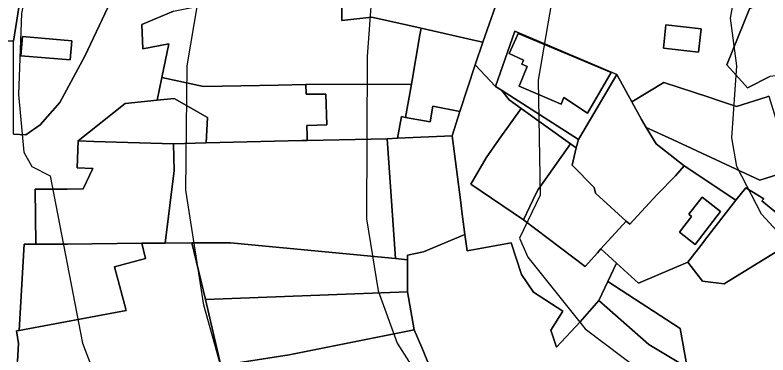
# Model space of a CAD drawing. Extents: x -510989 to -501240, y -1184665 to -1176098.
# Drawn here: x -503409.8 to -503252.4, y -1181806.4 to -1181735.4 of the extents above; entities that cross this region are included whole.
import ezdxf

# ---------------------------------------------------------------- set-up
doc = ezdxf.new("R2010")
doc.units = 0
for name, color, linetype in [('ostatni_plocha_x_jina_plocha', 7, 'Continuous'), ('ostatni_plocha_x_neplodna_puda', 7, 'Continuous'), ('ostatni_plocha_x_ostatni_komunikace', 7, 'Continuous'), ('STAV_zaplavove_uzemi', 7, 'Continuous'), ('trvaly_travni_porost', 7, 'Continuous'), ('vrstevnice_01', 7, 'Continuous'), ('vrstevnice_02', 7, 'Continuous'), ('zahrada', 7, 'Continuous'), ('zastavena_plocha_a_nadvori', 7, 'Continuous'), ('zastavena_plocha_a_nadvori_x_spolecny_dvur', 7, 'Continuous'), ('zastavena_plocha_a_nadvori_x_zboreniste', 7, 'Continuous')]:
    doc.layers.add(name, color=color, linetype=linetype)

msp = doc.modelspace()

# ---------------------------------------------------------------- linework, layer by layer
at = {"layer": 'ostatni_plocha_x_jina_plocha'}
for points in [[(-503283.96, -1181747.77), (-503291.98, -1181761.38), (-503308.06, -1181751.09), (-503309.32, -1181750.28), (-503305.33, -1181738.7)], [(-503304.58, -1181739.2), (-503305.1, -1181740.33), (-503306.48, -1181743.42), (-503303.51, -1181744.8), (-503303.86, -1181745.64), (-503302.75, -1181746.1), (-503304.41, -1181750.22), (-503295.64, -1181753.96), (-503295.05, -1181752.58), (-503290.09, -1181755.88), (-503285.14, -1181747.37), (-503292.15, -1181744.42)]]:
    msp.add_lwpolyline(points, close=True, dxfattribs=at)
at = {"layer": 'ostatni_plocha_x_neplodna_puda'}
for points in [[(-503252.18, -1181752.33), (-503252.75, -1181752.51), (-503258.92, -1181754.5), (-503262.49, -1181753.29), (-503264.75, -1181752.52), (-503274.15, -1181749.49), (-503280.81, -1181753.49), (-503283.96, -1181747.77), (-503305.33, -1181738.7), (-503309.32, -1181750.28), (-503313.63, -1181745.76), (-503312, -1181741.01), (-503309.35, -1181733.47), (-503309.11, -1181732.46), (-503310.87, -1181725.32), (-503290.86, -1181730.37), (-503265.21, -1181733.59), (-503253, -1181732.07), (-503256.25, -1181734.08), (-503260.94, -1181745.76), (-503256.67, -1181750.56), (-503251.94, -1181748.2)], [(-503245.86, -1181780.59), (-503253.62, -1181774.2), (-503253.21, -1181773.76), (-503257.02, -1181771.46), (-503259.07, -1181774.07), (-503269.88, -1181766.86), (-503275.76, -1181762.26), (-503277.81, -1181758.85), (-503272.33, -1181761.36), (-503254.08, -1181769.87), (-503252.74, -1181769.45), (-503247.88, -1181767.9)], [(-503269.24, -1181809.1), (-503270.73, -1181800.92), (-503285.87, -1181791.1), (-503284.03, -1181787.25), (-503279.47, -1181791.4), (-503269.14, -1181787.02), (-503266.08, -1181791.04), (-503261.52, -1181791.57), (-503249.19, -1181784)]]:
    msp.add_lwpolyline(points, dxfattribs=at)
for points in [[(-503266.35, -1181738.23), (-503273.7, -1181737.41), (-503274.24, -1181742.28), (-503266.9, -1181743.1)], [(-503308.06, -1181751.09), (-503291.98, -1181761.38), (-503292.46, -1181763.15), (-503293.66, -1181762.29), (-503303.99, -1181754.87), (-503306.47, -1181753.09)], [(-503287.72, -1181795.04), (-503285.87, -1181791.1), (-503270.73, -1181800.92), (-503269.24, -1181809.1), (-503277.28, -1181804.24)]]:
    msp.add_lwpolyline(points, close=True, dxfattribs=at)
at = {"layer": 'ostatni_plocha_x_ostatni_komunikace'}
for points in [[(-503331.95, -1181627.21), (-503356.42, -1181654.86), (-503367.8, -1181665.45), (-503372.85, -1181665.03), (-503388.1, -1181683.7), (-503397.28, -1181695.13), (-503405.28, -1181710.19), (-503405.67, -1181712.64), (-503410.14, -1181740.84), (-503416.18, -1181740.84), (-503415.11, -1181730.76), (-503413.18, -1181716.47), (-503394.23, -1181679.54), (-503380.6, -1181668.42), (-503377.45, -1181663.48), (-503361.58, -1181655.84), (-503331.35, -1181621.57)], [(-503410.13, -1181760.24), (-503407.59, -1181760.41), (-503404.57, -1181758.34), (-503400.43, -1181753.64), (-503395.22, -1181743.96), (-503390.4, -1181733.77)], [(-503376.68, -1181734.54), (-503383.31, -1181737.35), (-503383.11, -1181742.44), (-503377.69, -1181741.34), (-503379.13, -1181748.43), (-503380.1, -1181753.18), (-503386.77, -1181753.84), (-503396.65, -1181761.69), (-503396.81, -1181767.33), (-503393.53, -1181767.42), (-503395.55, -1181771.71), (-503398.93, -1181771.74), (-503405.62, -1181771.8), (-503405.5, -1181783.28), (-503407.9, -1181783.26), (-503408.93, -1181801.31), (-503409.51, -1181801.42), (-503409.08, -1181804.05), (-503409.3, -1181807.71)]]:
    msp.add_lwpolyline(points, dxfattribs=at)
msp.add_lwpolyline([(-503309.32, -1181750.28), (-503308.06, -1181751.09), (-503306.47, -1181753.09), (-503303.99, -1181754.87), (-503308.56, -1181761.32), (-503311.3, -1181765.18), (-503314.52, -1181770.74), (-503303.48, -1181778.17), (-503290.62, -1181787.96), (-503288, -1181785.06), (-503287.29, -1181784.27), (-503286.56, -1181784.93), (-503284.03, -1181787.25), (-503285.87, -1181791.1), (-503287.72, -1181795.04), (-503291.63, -1181799.48), (-503296.56, -1181804.78), (-503297.79, -1181801.25), (-503295.24, -1181797.3), (-503301.39, -1181793.33), (-503303.9, -1181789.6), (-503306.06, -1181782.98), (-503315.3, -1181784.64), (-503315.74, -1181781.27), (-503316.38, -1181776.45), (-503316.62, -1181774.55), (-503318.4, -1181760.58), (-503316.83, -1181755.5), (-503313.63, -1181745.76)], close=True, dxfattribs=at)
at = {"layer": 'STAV_zaplavove_uzemi'}
for points in [[(-502723.47, -1180576.88), (-502750.97, -1180610.73), (-502772.12, -1180647.75), (-502783.76, -1180692.17), (-502790.11, -1180735.54), (-502816.55, -1180769.39), (-502838.76, -1180789.49), (-502880.02, -1180813.82), (-502947.71, -1180825.45), (-502980.5, -1180833.91), (-503008.01, -1180838.14), (-503027.04, -1180827.57), (-503058.78, -1180840.26), (-503097.92, -1180865.65), (-503133.88, -1180877.28), (-503224.85, -1180888.92), (-503331.68, -1180909.01), (-503349.66, -1180914.3), (-503380.34, -1180944.98), (-503395.15, -1180996.81), (-503404.67, -1181054.99), (-503414.18, -1181088.83), (-503405.74, -1181137.71), (-503341.21, -1181192.71), (-503275.63, -1181213.86), (-503238.61, -1181228.67), (-503221.69, -1181245.6), (-503229.09, -1181273.1), (-503244.96, -1181310.12), (-503251.3, -1181333.39), (-503243.9, -1181363.01), (-503246.02, -1181393.68), (-503244.96, -1181433.88), (-503251.3, -1181477.25), (-503261.88, -1181518.5), (-503269.29, -1181530.14), (-503299, -1181579.21), (-503326.93, -1181610.62), (-503351.36, -1181638.55), (-503381.61, -1181666.47), (-503397.91, -1181682.76), (-503420.01, -1181721.16), (-503428.16, -1181736.28), (-503464.23, -1181735.12), (-503497.97, -1181758.39), (-503482.84, -1181800.28), (-503460.74, -1181841), (-503407.53, -1181883.86), (-503369.52, -1181914.83), (-503348.4, -1181945.81), (-503334.32, -1181976.78), (-503286.45, -1182017.61), (-503224.5, -1182073.92), (-503185.08, -1182121.79), (-503159.74, -1182180.92), (-503125.16, -1182269.48), (-503118.18, -1182319.52), (-503118.18, -1182384.67), (-503122.84, -1182470.78), (-503133.31, -1182562.7), (-503147.27, -1182666.25), (-503152.24, -1182800.82), (-503140.98, -1182878.25), (-503110, -1182947.24), (-503050.82, -1183014.1), (-502950.75, -1183132.78), (-502862.33, -1183242.16), (-502789.02, -1183301.5), (-502594.33, -1183372.67), (-502552.52, -1183394.35), (-502521.54, -1183433.06), (-502481.28, -1183546.12), (-502442.56, -1183663.81), (-502399.2, -1183755.19), (-502318.67, -1183838.81), (-502270.66, -1183889.92), (-502173.29, -1183977.22)], [(-502250.32, -1184002.61), (-502355.07, -1183875.41), (-502442.37, -1183790.61), (-502477.29, -1183700.82), (-502532.16, -1183578.61), (-502567.08, -1183448.91), (-502626.05, -1183402.34), (-502705.41, -1183380.59), (-502814.2, -1183349.87), (-502882.03, -1183297.39), (-502931.95, -1183237.24), (-503042.02, -1183107.97), (-503139.64, -1183018.94), (-503222.14, -1182957.59), (-503308.56, -1182839.96), (-503316.24, -1182784.92), (-503330.32, -1182756.77), (-503348.24, -1182719.65), (-503334.16, -1182651.82), (-503323.92, -1182595.5), (-503313.68, -1182526.39), (-503294.1, -1182480.5), (-503251.86, -1182396.03), (-503229.34, -1182314.37), (-503216.1, -1182227.15), (-503242.43, -1182174.5), (-503271.86, -1182129.59), (-503287.34, -1182081.58), (-503343.88, -1182028.1), (-503361.79, -1182008.91), (-503396.35, -1181952.59), (-503442.43, -1181933.39), (-503497.46, -1181888.6), (-503525.62, -1181860.44), (-503528.18, -1181837.4), (-503548.66, -1181767.01), (-503558.9, -1181729.89), (-503576.82, -1181682.53), (-503578.1, -1181621.1), (-503567.86, -1181572.46), (-503552.5, -1181536.63), (-503538.04, -1181458.36), (-503518.33, -1181411.9), (-503509.88, -1181341.51), (-503497.21, -1181207.63), (-503499.77, -1181097.56), (-503498.02, -1181031.35), (-503510.82, -1180970.85), (-503549.22, -1180952.23), (-503571.32, -1180940.6), (-503605.07, -1180937.11), (-503651.61, -1180939.44), (-503671.39, -1180917.33), (-503679.53, -1180892.89), (-503713.27, -1180871.95), (-503727.24, -1180859.15), (-503734.22, -1180833.55), (-503728.4, -1180799.81), (-503741.2, -1180770.72), (-503722.82, -1180725.17), (-503721.54, -1180703.41), (-503731.78, -1180697.01), (-503767.61, -1180699.57), (-503790.65, -1180697.01), (-503817.53, -1180697.01), (-503861.04, -1180686.77), (-503889.2, -1180675.25), (-503900.72, -1180668.85), (-503953.2, -1180679.09), (-503997.99, -1180697.01), (-504063.27, -1180722.61), (-504109.34, -1180749.49), (-504142.62, -1180776.36), (-504177.18, -1180796.84), (-504211.73, -1180817.32), (-504414.98, -1180961.5), (-504472.7, -1180998.11), (-504544.51, -1181068.5), (-504600.82, -1181143.12), (-504621.94, -1181196.62), (-504641.65, -1181267.01), (-504660.25, -1181350.62), (-504634.7, -1181398.32), (-504617.66, -1181447.72), (-504600.62, -1181492.01), (-504587, -1181548.23), (-504592.11, -1181628.29), (-504569.96, -1181682.81), (-504568.26, -1181664.07), (-504554.63, -1181621.48), (-504547.82, -1181597.63)], [(-502765.18, -1180820.83), (-502819.12, -1180854.68), (-502855.09, -1180856.79), (-502878.36, -1180851.5), (-502911.15, -1180848.33), (-502954.52, -1180870.54), (-502984.14, -1180869.48), (-503005.29, -1180861.02), (-503048.66, -1180872.66), (-503074.04, -1180895.93), (-503100.49, -1180910.74), (-503124.82, -1180934.01), (-503148.09, -1180961.51), (-503167.13, -1180991.13), (-503214.18, -1181039.04), (-503223.14, -1181058.24), (-503224.42, -1181086.39), (-503233.38, -1181129.91), (-503224.42, -1181152.95), (-503210.34, -1181174.71), (-503189.86, -1181187.51), (-503177.06, -1181216.94), (-503187.3, -1181265.58), (-503182.09, -1181326.92), (-503202.22, -1181367.18), (-503223.9, -1181396.6), (-503227, -1181422.93), (-503244.04, -1181475.59), (-503248.68, -1181509.66), (-503278.16, -1181558.16), (-503308.83, -1181601.52), (-503351.14, -1181645.95), (-503365.95, -1181659.7), (-503395.57, -1181685.09), (-503411.43, -1181722.11), (-503422.01, -1181739.03), (-503437.88, -1181747.49), (-503460.09, -1181743.26), (-503481.25, -1181748.55), (-503492.88, -1181761.25), (-503472.79, -1181803.56), (-503443.17, -1181840.58), (-503413.55, -1181857.5), (-503278.84, -1181941.97), (-503242.23, -1181977.17), (-503180.29, -1182027.85), (-503125.38, -1182098.25), (-503088.78, -1182167.23), (-503075.54, -1182217), (-503114.26, -1182162.8), (-503152.97, -1182091.56), (-503197.89, -1182048.2), (-503210.28, -1182032.71), (-503231.96, -1182021.87), (-503259.83, -1182017.22), (-503266.03, -1182021.87), (-503224.21, -1182048.2), (-503199.43, -1182076.07), (-503157.62, -1182114.79), (-503135.94, -1182159.7), (-503118.9, -1182207.71), (-503111.16, -1182251.07), (-503108.24, -1182409.43), (-503115.92, -1182478.55), (-503128.72, -1182603.98), (-503131.28, -1182696.13), (-503104.4, -1182780.6), (-503071.45, -1182869.91), (-503052.71, -1182886.94), (-502977.76, -1182944.86), (-502838.07, -1183047.07), (-502664.31, -1183174.84), (-502563.8, -1183270.24), (-502485.44, -1183353.71), (-502446.26, -1183432.07), (-502383.48, -1183571.46), (-502315.46, -1183658.04), (-502253.62, -1183724), (-502158.8, -1183808.51), (-502045.43, -1183923.94), (-501930, -1184016.7), (-501793.89, -1184089.91), (-501746.5, -1184127.32), (-501709.09, -1184197.15)], [(-502226.81, -1183999.33), (-502311.75, -1183908.57), (-502419.96, -1183792.22), (-502451.37, -1183739.86), (-502483.95, -1183647.94), (-502521.19, -1183547.88), (-502550.27, -1183461.78), (-502572.38, -1183429.2), (-502656.85, -1183386.44), (-502768.21, -1183357), (-502834.76, -1183325), (-502889.79, -1183272.53), (-502938.43, -1183213.65), (-503042.23, -1183094.94), (-503121.07, -1183000.61), (-503188.65, -1182909.1), (-503198.5, -1182830.26), (-503192.9, -1182654.04), (-503169.63, -1182457.41), (-503165.02, -1182331.94), (-503174.64, -1182244.43), (-503211.18, -1182165.58), (-503248.68, -1182104.04), (-503298.6, -1182058.14), (-503358.04, -1182010.06), (-503388.64, -1181959.36), (-503422.73, -1181920.9), (-503472.56, -1181875.44), (-503525.05, -1181800.26), (-503528.23, -1181753.72), (-503520.82, -1181644.77), (-503514.48, -1181592.94), (-503470.14, -1181471.68), (-503458.61, -1181430.33), (-503465.34, -1181377.45), (-503493.67, -1181297.01), (-503493.67, -1181272.57), (-503489.02, -1181233.01), (-503455.28, -1181146.91), (-503458.77, -1181102.69), (-503461.1, -1181050.33), (-503461.1, -1181016.59), (-503465.75, -1180995.65), (-503478.55, -1180979.36)]]:
    msp.add_spline(points, degree=3, dxfattribs=at)
at = {"layer": 'trvaly_travni_porost'}
for points in [[(-503399.84, -1181713.29), (-503400.47, -1181718.92), (-503385.68, -1181720.56), (-503384.25, -1181722.07), (-503390.4, -1181733.77), (-503395.22, -1181743.96), (-503400.43, -1181753.64), (-503404.57, -1181758.34), (-503407.59, -1181760.41), (-503410.13, -1181760.24), (-503410.14, -1181740.84), (-503405.67, -1181712.64)], [(-503408.26, -1181739.86), (-503408.58, -1181743.91), (-503398.27, -1181744.75), (-503397.96, -1181740.76)]]:
    msp.add_lwpolyline(points, close=True, dxfattribs=at)
at = {"layer": 'vrstevnice_01'}
for points in [[(-503366.69, -1181809), (-503370.31, -1181796), (-503374.09, -1181772), (-503373.81, -1181746), (-503368.59, -1181715), (-503365.91, -1181707), (-503364.91, -1181696), (-503349.31, -1181673), (-503335.69, -1181659), (-503317.91, -1181644), (-503298.69, -1181624), (-503279.69, -1181598), (-503272.41, -1181589), (-503244.09, -1181564), (-503242, -1181563), (-503221.09, -1181538), (-503217.72, -1181531.45)], [(-503175.48, -1181535.27), (-503176.81, -1181540), (-503214, -1181583), (-503233.91, -1181613), (-503252.59, -1181650), (-503279, -1181683), (-503287.5, -1181696), (-503294.41, -1181714), (-503300.41, -1181749), (-503300, -1181773), (-503304.31, -1181782), (-503302.59, -1181786), (-503290.59, -1181801), (-503278.69, -1181810), (-503267.91, -1181812), (-503260.31, -1181812), (-503247.41, -1181821), (-503239.19, -1181830), (-503219.19, -1181860), (-503206.91, -1181871), (-503199.09, -1181876), (-503183, -1181893), (-503176.5, -1181902), (-503159.01, -1181934.98)]]:
    msp.add_lwpolyline(points, dxfattribs=at)
at = {"layer": 'vrstevnice_02'}
for points in [[(-503242.27, -1181529.24), (-503246, -1181536), (-503259.81, -1181553), (-503283.5, -1181572), (-503298.31, -1181588), (-503311.5, -1181605), (-503325.5, -1181621), (-503348.41, -1181640), (-503352.91, -1181645), (-503378.69, -1181665), (-503386.41, -1181674), (-503397.59, -1181693), (-503403.81, -1181712), (-503408.5, -1181735), (-503409.09, -1181752), (-503408, -1181764), (-503406.31, -1181767), (-503402.5, -1181769), (-503395.69, -1181804), (-503391.91, -1181814)], [(-503193.69, -1181533.62), (-503205.5, -1181548), (-503238.19, -1181581), (-503266.41, -1181620), (-503267.59, -1181624), (-503277.5, -1181637), (-503308.41, -1181670), (-503322.5, -1181690), (-503329.19, -1181702), (-503332.69, -1181713), (-503334.69, -1181724), (-503336.19, -1181744), (-503336.31, -1181778), (-503333.91, -1181793), (-503329.91, -1181804), (-503324.19, -1181813)], [(-503156.46, -1181906.93), (-503194.69, -1181855), (-503202.41, -1181848), (-503215.69, -1181833), (-503226.91, -1181810), (-503238.91, -1181793), (-503253.69, -1181777), (-503258.91, -1181767), (-503259.91, -1181761), (-503258.91, -1181746), (-503260.19, -1181736), (-503255.91, -1181712), (-503257.09, -1181705), (-503256.31, -1181699), (-503252.59, -1181688), (-503226.31, -1181649), (-503206.91, -1181613), (-503195.19, -1181596), (-503174.41, -1181574), (-503165.41, -1181560), (-503142.78, -1181538.22)]]:
    msp.add_lwpolyline(points, dxfattribs=at)
at = {"layer": 'zahrada'}
for points in [[(-503214.3, -1181721.34), (-503219.6, -1181723.79), (-503232.86, -1181729.15), (-503247.99, -1181735.28), (-503247.38, -1181736.6), (-503245.16, -1181741.4), (-503242.5, -1181747.15), (-503251.94, -1181748.2), (-503256.67, -1181750.56), (-503260.94, -1181745.76), (-503256.25, -1181734.08), (-503253, -1181732.07), (-503240.56, -1181724.73), (-503214.85, -1181711.95)], [(-503349.03, -1181749.89), (-503326.93, -1181749.78), (-503328.14, -1181756.75), (-503329.03, -1181756.59), (-503329.81, -1181761.12), (-503332.03, -1181761.23), (-503348.71, -1181761.59), (-503348.74, -1181760.71), (-503348.77, -1181758.47), (-503344.64, -1181758.34), (-503344.81, -1181751.87), (-503348.96, -1181751.9)], [(-503380.1, -1181753.18), (-503376.53, -1181752.82), (-503369.55, -1181756.76), (-503369.88, -1181762.1), (-503376.66, -1181762.27), (-503393.37, -1181761.79), (-503396.65, -1181761.69), (-503386.77, -1181753.84)], [(-503322.43, -1181754.41), (-503316.83, -1181755.5), (-503318.4, -1181760.58), (-503329.81, -1181761.12), (-503329.03, -1181756.59), (-503328.14, -1181756.75), (-503322.99, -1181757.65)], [(-503332.03, -1181761.23), (-503330.26, -1181786.3), (-503364.74, -1181782.96), (-503372.82, -1181783.01), (-503378.43, -1181783.05), (-503376.53, -1181767.89), (-503376.66, -1181762.27), (-503369.88, -1181762.1), (-503349.87, -1181761.61), (-503348.71, -1181761.59)], [(-503398.82, -1181783.24), (-503383.33, -1181783.08), (-503382.54, -1181786.27), (-503389.03, -1181788), (-503386.68, -1181796.84), (-503386.59, -1181797.16), (-503408.93, -1181801.31), (-503407.9, -1181783.26), (-503405.5, -1181783.28), (-503404.71, -1181783.28), (-503399.51, -1181783.24)], [(-503372.82, -1181783.01), (-503364.74, -1181782.96), (-503330.26, -1181786.3), (-503327.72, -1181786.54), (-503327.75, -1181793.26), (-503370.02, -1181794.83)], [(-503327.75, -1181793.26), (-503326.32, -1181801.19), (-503352.51, -1181806.44), (-503366.75, -1181808.65), (-503370.02, -1181794.83)], [(-503326.32, -1181801.19), (-503324.72, -1181804.9), (-503320.76, -1181814.59), (-503361.07, -1181831.77), (-503379.02, -1181839.47), (-503376.64, -1181810.17), (-503366.75, -1181808.65), (-503352.51, -1181806.44)]]:
    msp.add_lwpolyline(points, close=True, dxfattribs=at)
at = {"layer": 'zastavena_plocha_a_nadvori'}
for points in [[(-503341.41, -1181726.73), (-503341.46, -1181736.47), (-503335.21, -1181735.77), (-503324.9, -1181738.1), (-503325.15, -1181739.48), (-503326.93, -1181749.78), (-503349.03, -1181749.89), (-503354.78, -1181750.01), (-503370.43, -1181750.29), (-503379.13, -1181748.43), (-503377.69, -1181741.34), (-503383.11, -1181742.44), (-503383.31, -1181737.35), (-503376.68, -1181734.54), (-503355.62, -1181730.26), (-503349.03, -1181727.75)], [(-503266.35, -1181738.23), (-503266.9, -1181743.1), (-503274.24, -1181742.28), (-503273.7, -1181737.41)], [(-503324.9, -1181738.1), (-503315.12, -1181740.31), (-503312.33, -1181740.94), (-503312, -1181741.01), (-503313.63, -1181745.76), (-503316.83, -1181755.5), (-503322.43, -1181754.41), (-503322.99, -1181757.65), (-503328.14, -1181756.75), (-503326.93, -1181749.78), (-503325.15, -1181739.48)], [(-503304.58, -1181739.2), (-503292.15, -1181744.42), (-503285.14, -1181747.37), (-503290.09, -1181755.88), (-503295.05, -1181752.58), (-503295.64, -1181753.96), (-503304.41, -1181750.22), (-503302.75, -1181746.1), (-503303.86, -1181745.64), (-503303.51, -1181744.8), (-503306.48, -1181743.42), (-503305.1, -1181740.33)], [(-503354.78, -1181750.01), (-503349.03, -1181749.89), (-503348.96, -1181751.9), (-503344.81, -1181751.87), (-503344.64, -1181758.34), (-503348.77, -1181758.47), (-503348.74, -1181760.71), (-503348.71, -1181761.59), (-503349.87, -1181761.61), (-503369.88, -1181762.1), (-503369.55, -1181756.76), (-503376.53, -1181752.82), (-503380.1, -1181753.18), (-503379.13, -1181748.43), (-503370.43, -1181750.29)], [(-503283.96, -1181747.77), (-503280.81, -1181753.49), (-503278.81, -1181757.21), (-503277.81, -1181758.85), (-503275.76, -1181762.26), (-503269.88, -1181766.86), (-503271.68, -1181769.01), (-503275.55, -1181772.85), (-503281.26, -1181779.11), (-503282.01, -1181778.44), (-503288.44, -1181772.61), (-503288.7, -1181771.39), (-503293.31, -1181766.76), (-503292.46, -1181763.15), (-503291.98, -1181761.38)], [(-503252.18, -1181752.33), (-503249.92, -1181759.59), (-503247.92, -1181765.69), (-503247.3, -1181767.72), (-503247.88, -1181767.9), (-503252.74, -1181769.45), (-503254.08, -1181769.87), (-503272.33, -1181761.36), (-503277.81, -1181758.85), (-503278.81, -1181757.21), (-503280.81, -1181753.49), (-503274.15, -1181749.49), (-503264.75, -1181752.52), (-503262.49, -1181753.29), (-503258.92, -1181754.5), (-503252.75, -1181752.51)], [(-503396.65, -1181761.69), (-503393.37, -1181761.79), (-503376.66, -1181762.27), (-503376.53, -1181767.89), (-503378.43, -1181783.05), (-503383.33, -1181783.08), (-503398.82, -1181783.24), (-503399.51, -1181783.24), (-503404.71, -1181783.28), (-503405.5, -1181783.28), (-503405.62, -1181771.8), (-503398.93, -1181771.74), (-503395.55, -1181771.71), (-503393.53, -1181767.42), (-503396.81, -1181767.33)], [(-503318.4, -1181760.58), (-503316.62, -1181774.55), (-503316.38, -1181776.45), (-503315.74, -1181781.27), (-503324.42, -1181784.9), (-503327.72, -1181785.55), (-503327.72, -1181786.54), (-503330.26, -1181786.3), (-503332.03, -1181761.23), (-503329.81, -1181761.12)], [(-503293.66, -1181762.29), (-503292.46, -1181763.15), (-503293.31, -1181766.76), (-503288.7, -1181771.39), (-503288.44, -1181772.61), (-503282.01, -1181778.44), (-503287.29, -1181784.27), (-503288, -1181785.06), (-503290.62, -1181787.96), (-503303.48, -1181778.17), (-503300.81, -1181772.62), (-503300.43, -1181771.83), (-503298.19, -1181768.68)], [(-503271.68, -1181769.01), (-503269.88, -1181766.86), (-503259.07, -1181774.07), (-503265.62, -1181782.5), (-503265.93, -1181782.89), (-503269.14, -1181787.02), (-503279.47, -1181791.4), (-503284.03, -1181787.25), (-503286.56, -1181784.93), (-503287.29, -1181784.27), (-503282.01, -1181778.44), (-503281.26, -1181779.11), (-503275.55, -1181772.85)], [(-503257.02, -1181771.46), (-503253.21, -1181773.76), (-503253.62, -1181774.2), (-503245.86, -1181780.59), (-503249.19, -1181784), (-503261.52, -1181791.57), (-503266.08, -1181791.04), (-503269.14, -1181787.02), (-503265.93, -1181782.89), (-503265.62, -1181782.5), (-503259.07, -1181774.07)], [(-503266.11, -1181773.42), (-503268.9, -1181777.03), (-503268.33, -1181777.46), (-503270.88, -1181780.77), (-503267.59, -1181783.33), (-503262.27, -1181776.41)], [(-503266.11, -1181773.42), (-503262.27, -1181776.41), (-503267.59, -1181783.33), (-503270.88, -1181780.77), (-503268.33, -1181777.46), (-503268.9, -1181777.03)], [(-503378.43, -1181783.05), (-503372.82, -1181783.01), (-503370.02, -1181794.83), (-503366.75, -1181808.65), (-503376.64, -1181810.17), (-503383.76, -1181811.82), (-503393.76, -1181814.25), (-503408.08, -1181818.89), (-503409.3, -1181807.71), (-503409.08, -1181804.05), (-503409.51, -1181801.42), (-503408.93, -1181801.31), (-503386.59, -1181797.16), (-503386.68, -1181796.84), (-503389.03, -1181788), (-503382.54, -1181786.27), (-503383.33, -1181783.08)]]:
    msp.add_lwpolyline(points, close=True, dxfattribs=at)
at = {"layer": 'zastavena_plocha_a_nadvori_x_spolecny_dvur'}
msp.add_lwpolyline([(-503408.26, -1181739.86), (-503397.96, -1181740.76), (-503398.27, -1181744.75), (-503408.58, -1181743.91)], close=True, dxfattribs=at)
at = {"layer": 'zastavena_plocha_a_nadvori_x_zboreniste'}
for points in [[(-503318.02, -1181724.26), (-503310.04, -1181732.71), (-503309.35, -1181733.47), (-503312, -1181741.01), (-503312.33, -1181740.94), (-503315.12, -1181740.31), (-503324.9, -1181738.1), (-503335.21, -1181735.77), (-503341.46, -1181736.47), (-503341.41, -1181726.73), (-503334.37, -1181726.39), (-503331.26, -1181726.16), (-503321.16, -1181723.68)], [(-503308.56, -1181761.32), (-503303.99, -1181754.87), (-503293.66, -1181762.29), (-503298.19, -1181768.68), (-503300.43, -1181771.83), (-503300.81, -1181772.62), (-503303.48, -1181778.17), (-503314.52, -1181770.74), (-503311.3, -1181765.18)]]:
    msp.add_lwpolyline(points, close=True, dxfattribs=at)
msp.add_lwpolyline([(-503320.76, -1181814.59), (-503324.72, -1181804.9), (-503326.32, -1181801.19), (-503327.75, -1181793.26), (-503327.72, -1181786.54), (-503327.72, -1181785.55), (-503324.42, -1181784.9), (-503315.74, -1181781.27), (-503315.3, -1181784.64), (-503306.06, -1181782.98), (-503303.9, -1181789.6), (-503301.39, -1181793.33), (-503295.24, -1181797.3), (-503297.79, -1181801.25), (-503296.56, -1181804.78), (-503291.63, -1181799.48), (-503287.72, -1181795.04), (-503277.28, -1181804.24), (-503269.24, -1181809.1)], dxfattribs=at)

doc.saveas('drawing.dxf')
